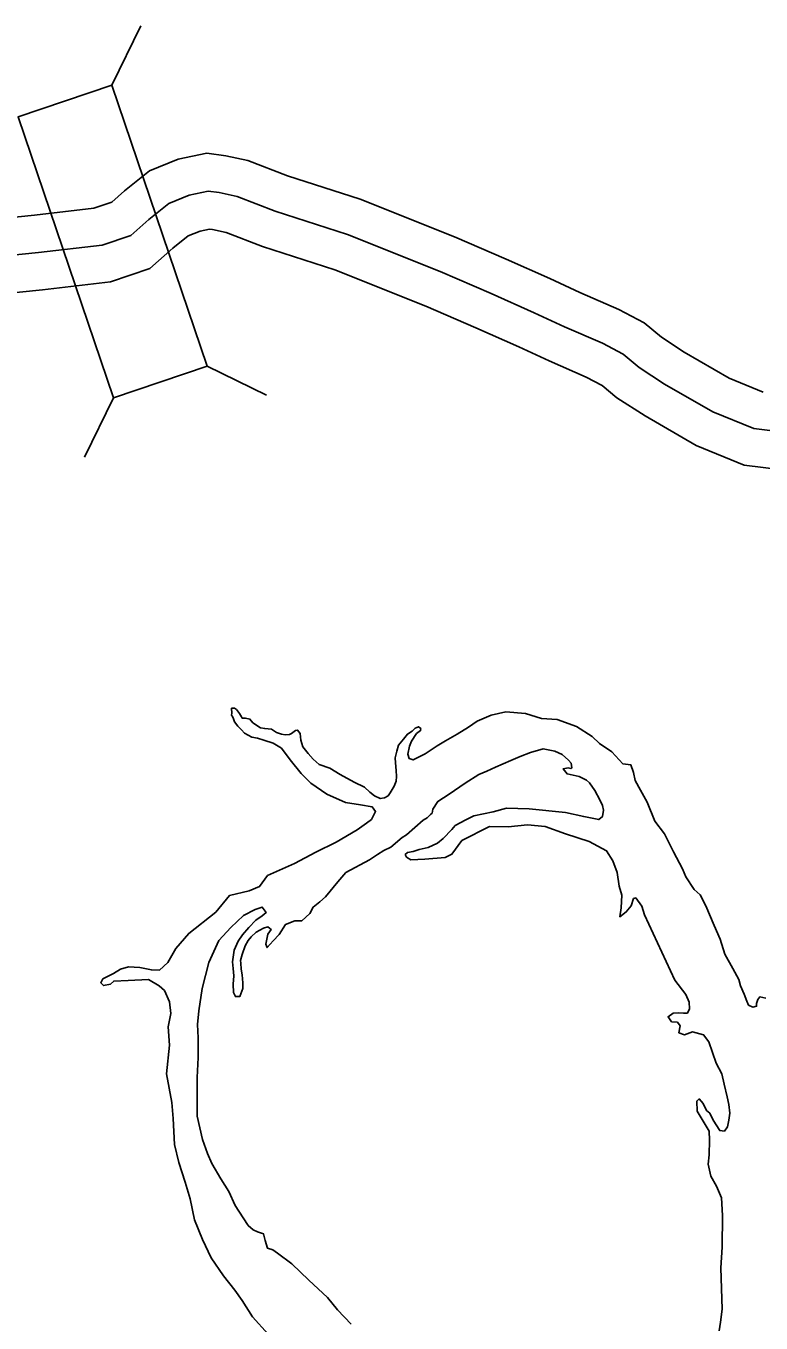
# Model space of a CAD drawing. Extents: x -83719 to 153526, y -11835 to 11446.
# Drawn here: x -4104.1 to -4006, y -2744.1 to -2571 of the extents above; entities that cross this region are included whole.
import ezdxf

# ---------------------------------------------------------------- set-up
doc = ezdxf.new("R2010")
doc.units = 0
for name, color, linetype in [('Level 10', 7, 'Continuous'), ('Level 20', 7, 'Continuous'), ('Level 59', 7, 'Continuous'), ('Level 9', 7, 'Continuous')]:
    doc.layers.add(name, color=color, linetype=linetype)

msp = doc.modelspace()

# ---------------------------------------------------------------- linework, layer by layer
at = {"layer": 'Level 10'}
for points in [[(-4112.52, -2597.22), (-4102.93, -2596.26), (-4095.01, -2595.33), (-4092.62, -2594.52), (-4090.9, -2593.01), (-4087.57, -2590.31), (-4083.73, -2588.76), (-4079.92, -2587.96), (-4077.39, -2588.31), (-4074.44, -2588.97), (-4069.16, -2590.99), (-4059.47, -2594.1), (-4046.87, -2599.14), (-4039.99, -2602.11), (-4034.17, -2604.71), (-4030.17, -2606.57), (-4024.95, -2608.83), (-4021.56, -2610.63), (-4019.26, -2612.54), (-4016.22, -2614.51), (-4010.2, -2617.98), (-4005.67, -2619.84)], [(-4111.57, -2607.18), (-4101.85, -2606.21), (-4092.79, -2605.14), (-4087.52, -2603.35), (-4084.44, -2600.66), (-4082.43, -2599.02), (-4080.81, -2598.37), (-4079.56, -2598.1), (-4079.16, -2598.16), (-4077.33, -2598.57), (-4072.48, -2600.42), (-4062.86, -2603.52), (-4050.71, -2608.37), (-4044.01, -2611.27), (-4038.31, -2613.81), (-4034.26, -2615.69), (-4029.29, -2617.84), (-4027.16, -2618.98), (-4025.2, -2620.61), (-4021.45, -2623.04), (-4014.62, -2626.98), (-4008.23, -2629.6), (-4000.97, -2630.51)]]:
    msp.add_lwpolyline(points, dxfattribs=at)
at = {"layer": 'Level 20'}
for p, q in [((-4092.61, -2578.89), (-4088.72, -2571)), ((-4079.88, -2616.39), (-4071.98, -2620.28)), ((-4092.37, -2620.63), (-4096.27, -2628.52))]:
    msp.add_line(p, q, dxfattribs=at)
msp.add_lwpolyline([(-4079.88, -2616.39), (-4092.61, -2578.89), (-4105.11, -2583.13), (-4092.37, -2620.63)], close=True, dxfattribs=at)
at = {"layer": 'Level 59'}
msp.add_lwpolyline([(-4112.04, -2602.2), (-4102.39, -2601.24), (-4093.9, -2600.24), (-4090.07, -2598.94), (-4087.67, -2596.84), (-4085, -2594.67), (-4082.27, -2593.57), (-4079.74, -2593.03), (-4078.28, -2593.23), (-4075.88, -2593.77), (-4070.82, -2595.71), (-4061.17, -2598.81), (-4048.79, -2603.75), (-4042, -2606.69), (-4036.24, -2609.26), (-4032.21, -2611.13), (-4027.12, -2613.33), (-4024.36, -2614.8), (-4022.23, -2616.57), (-4018.83, -2618.78), (-4012.41, -2622.48), (-4006.95, -2624.72), (-4000.56, -2625.52)], dxfattribs=at)
at = {"layer": 'Level 9'}
for points in [[(-4075.77, -2664.44), (-4076.23, -2663.84), (-4076.36, -2663.44), (-4076.5, -2663.14), (-4076.63, -2662.94), (-4076.6, -2662.71), (-4076.63, -2662.04), (-4076.23, -2662.04), (-4075.96, -2662.21), (-4075.56, -2662.74), (-4075.3, -2663.17), (-4075.2, -2663.37), (-4074.77, -2663.37), (-4074.17, -2663.47), (-4073.77, -2663.97), (-4072.77, -2664.64), (-4072.2, -2664.74), (-4071.3, -2664.81), (-4070.64, -2665.28), (-4069.97, -2665.51), (-4069.47, -2665.58), (-4068.91, -2665.54), (-4068.64, -2665.41), (-4068.07, -2665.01), (-4067.81, -2664.94), (-4067.48, -2665.41), (-4067.38, -2666.28), (-4067.11, -2667.18), (-4066.38, -2668.08), (-4065.75, -2668.81), (-4064.92, -2669.52), (-4063.52, -2670.02), (-4062.12, -2670.88), (-4060.26, -2671.89), (-4058.89, -2672.55), (-4058.16, -2673.25), (-4057.56, -2673.72), (-4056.79, -2674.09), (-4056.23, -2673.99), (-4055.73, -2673.72), (-4055.46, -2673.32), (-4054.93, -2672.45), (-4054.66, -2671.75), (-4054.63, -2671.12), (-4054.66, -2670.32), (-4054.73, -2669.32), (-4054.79, -2668.65), (-4054.56, -2667.78), (-4054.36, -2666.95), (-4053.66, -2666.18), (-4053.16, -2665.48), (-4052.53, -2665.08), (-4052.13, -2664.71), (-4051.69, -2664.51), (-4051.36, -2664.75), (-4051.39, -2665.01), (-4051.93, -2665.41), (-4052.63, -2666.42), (-4052.86, -2667.08), (-4053.1, -2668.18), (-4052.93, -2668.72), (-4052.4, -2668.92), (-4050.8, -2668.12), (-4049.6, -2667.32), (-4049.2, -2667.05), (-4048.07, -2666.38), (-4046.53, -2665.48), (-4045, -2664.55), (-4043.87, -2663.78), (-4042, -2662.95), (-4040.01, -2662.51), (-4037.41, -2662.72), (-4035.25, -2663.42), (-4033.18, -2663.52), (-4030.59, -2664.45), (-4028.52, -2665.82), (-4027.52, -2666.72), (-4025.86, -2667.86), (-4024.4, -2669.43), (-4023.33, -2669.59), (-4022.97, -2670.59), (-4022.77, -2671.66), (-4022.07, -2672.96), (-4021.17, -2674.57), (-4020.14, -2677.1), (-4018.84, -2678.77), (-4017.65, -2681.21), (-4016.45, -2683.44), (-4016.02, -2684.51), (-4014.89, -2686.21), (-4014.09, -2686.95), (-4013.32, -2688.38), (-4012.23, -2691.02), (-4011.43, -2692.85), (-4010.8, -2694.86), (-4009.73, -2696.76), (-4008.94, -2698.23), (-4008.7, -2699.09), (-4008.24, -2700.2), (-4007.84, -2701.1), (-4007.64, -2701.66)], [(-4071.76, -2745.56), (-4073.82, -2743.22), (-4075.19, -2741.05), (-4076.19, -2739.68), (-4077.68, -2737.75), (-4079.35, -2735.38), (-4080.48, -2732.91), (-4081.57, -2730.31), (-4082.17, -2727.5), (-4082.83, -2725.27), (-4083.66, -2722.66), (-4084.26, -2720.26), (-4084.43, -2716.76), (-4084.59, -2714.66), (-4085.29, -2710.82), (-4084.92, -2706.98), (-4085.08, -2704.55), (-4084.72, -2702.78), (-4084.91, -2701.21), (-4085.58, -2699.71), (-4086.28, -2699.07), (-4087.71, -2698.21), (-4090.41, -2698.34), (-4092.34, -2698.44), (-4092.8, -2698.84), (-4093.7, -2699.04), (-4094.07, -2698.67), (-4093.8, -2698.14), (-4092.4, -2697.44), (-4091.44, -2696.84), (-4090.37, -2696.54), (-4088.87, -2696.64), (-4087.31, -2696.94), (-4086.24, -2696.97), (-4085.14, -2695.94), (-4084.08, -2694.07), (-4082.34, -2692.07), (-4078.71, -2689.23), (-4076.91, -2687.03), (-4074.28, -2686.4), (-4072.88, -2685.83), (-4071.82, -2684.36), (-4068.22, -2682.76), (-4065.36, -2681.23), (-4062.66, -2679.89), (-4059.86, -2678.26), (-4058.6, -2677.36), (-4057.96, -2676.86), (-4057.4, -2675.79), (-4057.86, -2675.19), (-4059.43, -2674.92), (-4061.42, -2674.62), (-4063.89, -2673.49), (-4066.05, -2672.02), (-4067.35, -2670.72), (-4068.81, -2668.91), (-4069.97, -2667.38), (-4071.07, -2666.68), (-4072.3, -2666.31), (-4073.17, -2666.04), (-4073.9, -2665.88), (-4074.9, -2665.38), (-4075.3, -2664.91), (-4075.77, -2664.44)], [(-4078.04, -2724.84), (-4079.24, -2722.77), (-4079.83, -2721.46), (-4080.5, -2719.56), (-4081.23, -2716.46), (-4081.23, -2711.32), (-4081.06, -2708.62), (-4081.06, -2706.02), (-4081.15, -2704.21), (-4080.99, -2702.41), (-4080.55, -2699.44), (-4079.65, -2695.97), (-4078.32, -2693.04), (-4076.72, -2691.27), (-4075.05, -2689.67), (-4073.49, -2688.9), (-4072.52, -2688.57), (-4072.02, -2689.3), (-4072.55, -2689.73), (-4073.39, -2690.3), (-4074.32, -2691.3), (-4075.15, -2692.27), (-4075.75, -2693.1), (-4076.29, -2694.3), (-4076.52, -2695.87), (-4076.42, -2696.77), (-4076.32, -2697.74), (-4076.39, -2698.84), (-4076.36, -2699.94), (-4076.12, -2700.51), (-4075.52, -2700.51), (-4075.12, -2699.44), (-4075.12, -2698.68), (-4075.19, -2697.61), (-4075.36, -2696.87), (-4075.39, -2696.04), (-4075.45, -2695.71), (-4075.22, -2694.87), (-4074.79, -2693.74), (-4074.39, -2693.04), (-4073.99, -2692.54), (-4073.35, -2691.9), (-4072.36, -2691.37), (-4071.79, -2691.2), (-4071.32, -2691.57), (-4071.79, -2692.2), (-4072.06, -2693.5), (-4071.89, -2693.97), (-4071.06, -2693.07), (-4070.29, -2692.24), (-4069.43, -2690.87), (-4068.19, -2690.4), (-4067.26, -2690.4), (-4066.19, -2689.4), (-4065.73, -2688.57), (-4064.86, -2687.87), (-4064.1, -2687.2), (-4062.46, -2685.2), (-4061.36, -2683.96), (-4058.23, -2682.26), (-4057.17, -2681.53), (-4056.3, -2681.03), (-4055.37, -2680.56), (-4053.84, -2679.3), (-4053.27, -2678.93), (-4052.17, -2677.96), (-4051.07, -2676.96), (-4050.54, -2676.66), (-4050.07, -2676.23), (-4049.87, -2676.03), (-4049.77, -2675.49), (-4049.1, -2674.46), (-4047.57, -2673.49), (-4045.47, -2672.02), (-4043.64, -2670.89), (-4042.54, -2670.42), (-4041.41, -2669.89), (-4039.35, -2668.99), (-4038.11, -2668.49), (-4036.71, -2667.92), (-4035.02, -2667.45), (-4033.48, -2667.76), (-4032.52, -2668.19), (-4031.65, -2668.96), (-4031.32, -2669.36), (-4031.22, -2669.99), (-4031.36, -2670.06), (-4031.72, -2669.99), (-4032.39, -2670.12), (-4031.86, -2670.79), (-4030.22, -2671.16), (-4029.26, -2671.63), (-4028.86, -2671.99), (-4028.16, -2673.03), (-4027.5, -2674.26), (-4027.13, -2675.03), (-4027, -2675.63), (-4027.13, -2676.5), (-4027.63, -2676.9), (-4029.63, -2676.5), (-4032.06, -2675.96)], [(-4032.06, -2675.96), (-4036.92, -2675.46), (-4039.95, -2675.36), (-4041.71, -2675.86), (-4044.31, -2676.39), (-4045.34, -2676.93), (-4046.78, -2677.66), (-4047.24, -2678.23), (-4048.38, -2679.43), (-4049.14, -2680.03), (-4050.37, -2680.6), (-4051.57, -2680.9), (-4052.37, -2681.13), (-4053.14, -2681.26), (-4053.44, -2681.56), (-4053.27, -2681.9), (-4052.71, -2682.27), (-4050.81, -2682.17), (-4048.14, -2681.93), (-4047.21, -2681.5), (-4045.91, -2679.7), (-4042.22, -2677.83), (-4039.72, -2677.86), (-4037.12, -2677.6), (-4034.76, -2677.83), (-4032.06, -2678.77), (-4028.9, -2679.8), (-4026.57, -2681.04), (-4025.74, -2682.41), (-4025.17, -2683.94), (-4024.91, -2685.78), (-4024.54, -2686.98), (-4024.64, -2688.65), (-4024.81, -2689.85), (-4023.95, -2689.21), (-4023.31, -2688.41), (-4022.98, -2687.44), (-4022.68, -2687.34), (-4021.88, -2688.45), (-4021.51, -2689.58), (-4017.46, -2698.32), (-4016, -2700.23), (-4015.56, -2701.26), (-4015.5, -2702.13), (-4015.8, -2702.7), (-4016.3, -2702.7), (-4016.93, -2702.66), (-4017.7, -2702.73), (-4018.36, -2703.2), (-4017.9, -2703.86), (-4017.13, -2703.9), (-4016.76, -2704.4), (-4016.93, -2705.33), (-4016.2, -2705.63), (-4015.1, -2705.2), (-4013.64, -2705.6), (-4012.94, -2706.53), (-4011.94, -2709.37), (-4011.21, -2710.81), (-4010.88, -2712.21), (-4010.48, -2713.88), (-4010.25, -2714.91), (-4010.15, -2716.08), (-4010.25, -2716.98), (-4010.45, -2717.88), (-4010.85, -2718.48), (-4011.48, -2718.38), (-4012.35, -2717.01), (-4012.81, -2716.08), (-4013.24, -2715.71), (-4013.71, -2714.78), (-4014.21, -2714.17), (-4014.54, -2714.44), (-4014.51, -2715.81), (-4013.54, -2717.34), (-4012.91, -2718.45), (-4012.85, -2719.65), (-4012.88, -2721.62), (-4013.02, -2722.88), (-4012.68, -2724.45), (-4011.92, -2725.79), (-4011.25, -2727.36), (-4011.09, -2729.72), (-4011.16, -2733.93), (-4011.33, -2736.7), (-4011.16, -2742.2), (-4011.37, -2743.94), (-4011.57, -2745.11)], [(-4007.64, -2701.66), (-4007.07, -2701.93), (-4006.57, -2701.8), (-4006.57, -2701.43), (-4006.41, -2700.9), (-4006.11, -2700.53), (-4005.34, -2700.73)], [(-4060.67, -2744.23), (-4062.5, -2742.29), (-4063.8, -2740.66), (-4066.33, -2738.35), (-4068.56, -2736.18), (-4070.49, -2734.75), (-4071.12, -2734.31), (-4071.85, -2734.08), (-4072.15, -2733.05), (-4072.38, -2732.14), (-4073.15, -2731.88), (-4073.75, -2731.64), (-4074.41, -2731.04), (-4075.08, -2730.01), (-4076.14, -2728.37), (-4077.01, -2726.5), (-4078.04, -2724.84)]]:
    msp.add_lwpolyline(points, dxfattribs=at)

doc.saveas('drawing.dxf')
